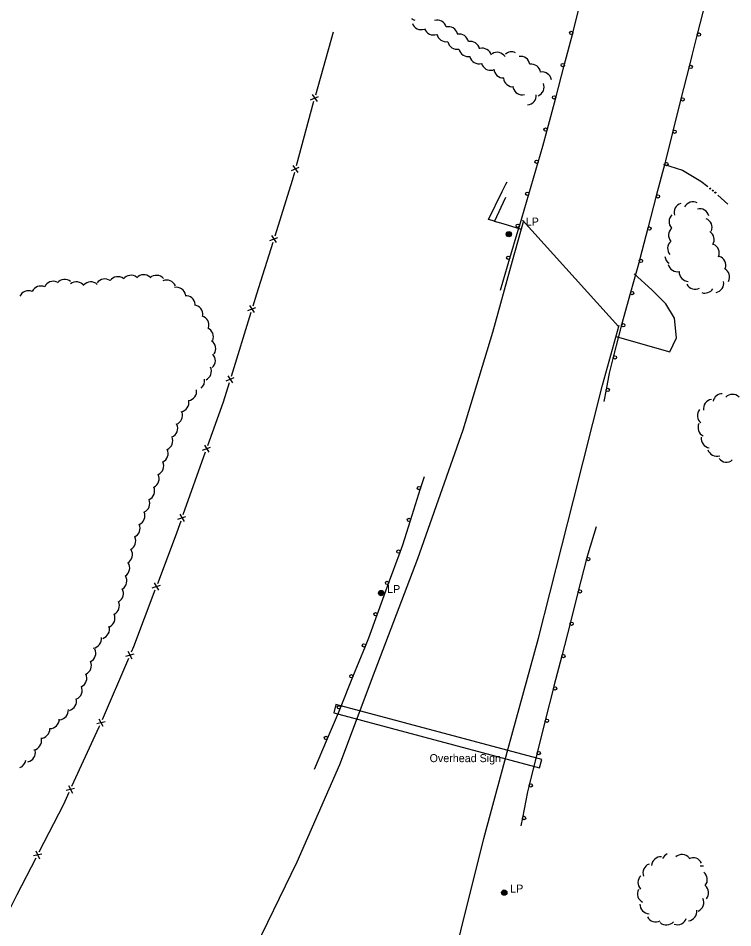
# Model space of a CAD drawing. Extents: x 2402803 to 2427059, y 6985292 to 6997652.
# Drawn here: x 2416364 to 2416792, y 6992836 to 6993381 of the extents above; entities that cross this region are included whole.
import ezdxf

# ---------------------------------------------------------------- set-up
doc = ezdxf.new("R2010")
doc.units = 0
for name, color, linetype in [('p_drainage conc drain', 7, 'Continuous'), ('p_drainage riprap', 7, 'Continuous'), ('p_drainage water', 7, 'Continuous'), ('p_road - paved curb', 7, 'Continuous'), ('p_road bridge end', 7, 'Continuous'), ('p_road guard rails', 7, 'Continuous'), ('p_structure fence', 7, 'Continuous'), ('p_structure general', 7, 'Continuous'), ('p_utility manhole', 7, 'Continuous'), ('p_veg woods', 7, 'Continuous')]:
    doc.layers.add(name, color=color, linetype=linetype)

msp = doc.modelspace()

# ---------------------------------------------------------------- linework, layer by layer
at = {"layer": 'p_drainage conc drain'}
msp.add_lwpolyline([(2416649.56, 6993259.25), (2416645.99, 6993260.19), (2416654.07, 6993277.03), (2416656.33, 6993281.3), (2416657.16, 6993282.84)], dxfattribs=at)
at = {"layer": 'p_drainage riprap'}
for points in [[(2416665.64, 6993254.2), (2416654.71, 6993257.51), (2416649.46, 6993259.04), (2416656.28, 6993273.65)], [(2416722.42, 6993190.03), (2416727.33, 6993188.6), (2416754.62, 6993180.79), (2416758.71, 6993189.34), (2416757.39, 6993200.97), (2416752.28, 6993209.65), (2416743.84, 6993217.94), (2416733.31, 6993227.55)]]:
    msp.add_lwpolyline(points, dxfattribs=at)
at = {"layer": 'p_drainage water'}
msp.add_line((2416783.5, 6993274.86), (2416789.39, 6993269.29), dxfattribs=at)
msp.add_lwpolyline([(2416750.8, 6993293.27), (2416762.33, 6993289.73), (2416773.27, 6993283.13), (2416777.33, 6993279.94)], dxfattribs=at)
for centre in [(2416778.91, 6993278.71), (2416780.42, 6993277.53), (2416781.93, 6993276.34)]:
    msp.add_circle(centre, 0.3, dxfattribs=at)
at = {"layer": 'p_road - paved curb'}
for points in [[(2416186.38, 6992389.65), (2416226.68, 6992426.59), (2416270.7, 6992472.49), (2416303.94, 6992510.4), (2416345.8, 6992562.68), (2416389.36, 6992623.96), (2416423.68, 6992677.99), (2416423.68, 6992678.02), (2416453.39, 6992728.16), (2416479.43, 6992773.18), (2416503.05, 6992817.23), (2416531.25, 6992875.1), (2416556.77, 6992933.57), (2416577.99, 6992989.88), (2416603.52, 6993056.97), (2416603.5, 6993056.97), (2416630.76, 6993134.1), (2416648.5, 6993192.68), (2416660.34, 6993235.49), (2416667.14, 6993259.49)], [(2416576.86, 6992398.15), (2416575.31, 6992447.82), (2416577.64, 6992507.98), (2416582.25, 6992564.36), (2416589.45, 6992624.4), (2416598.94, 6992686.9), (2416606.74, 6992731.79), (2416616.92, 6992782.52), (2416629.3, 6992833.81), (2416643.24, 6992889.12), (2416657.71, 6992943.02), (2416675.86, 6993009.16), (2416696.9, 6993092.02), (2416714.33, 6993160.79), (2416724.3, 6993196.82)]]:
    msp.add_lwpolyline(points, dxfattribs=at)
at = {"layer": 'p_road bridge end'}
msp.add_lwpolyline([(2416723.94, 6993196), (2416666.34, 6993259.81)], dxfattribs=at)
at = {"layer": 'p_road guard rails'}
for p, q in [((2416775.97, 6993390.64), (2416771.07, 6993371.25)), ((2416691.38, 6993352.47), (2416696.5, 6993371.8)), ((2416686.26, 6993333.14), (2416691.38, 6993352.47)), ((2416766.19, 6993351.86), (2416761.34, 6993332.46)), ((2416681.14, 6993313.8), (2416686.26, 6993333.14)), ((2416761.34, 6993332.46), (2416756.49, 6993313.05)), ((2416670.12, 6993275.35), (2416675.76, 6993294.54)), ((2416751.62, 6993293.66), (2416746.55, 6993274.31)), ((2416664.48, 6993256.17), (2416670.12, 6993275.35)), ((2416746.55, 6993274.31), (2416741.47, 6993254.97)), ((2416653.11, 6993217.84), (2416658.8, 6993237)), ((2416736.38, 6993235.63), (2416731.07, 6993216.35)), ((2416731.07, 6993216.35), (2416725.76, 6993197.07)), ((2416716.44, 6993158.2), (2416715.07, 6993151.01)), ((2416605.2, 6993098.85), (2416607.52, 6993106.17)), ((2416599.17, 6993079.79), (2416605.2, 6993098.85)), ((2416586.1, 6993042), (2416592.95, 6993060.79)), ((2416704.77, 6993056.82), (2416699.8, 6993037.45)), ((2416579.25, 6993023.22), (2416586.1, 6993042)), ((2416699.8, 6993037.45), (2416694.82, 6993018.08)), ((2416694.82, 6993018.08), (2416689.85, 6992998.71)), ((2416564.73, 6992985.95), (2416572.22, 6993004.49)), ((2416557.23, 6992967.41), (2416564.73, 6992985.95)), ((2416684.88, 6992979.34), (2416680.01, 6992959.94)), ((2416680.01, 6992959.94), (2416675.14, 6992940.54)), ((2416541.58, 6992930.62), (2416549.43, 6992949)), ((2416675.14, 6992940.54), (2416670.27, 6992921.15)), ((2416666.31, 6992901.59), (2416665.38, 6992896.67))]:
    msp.add_line(p, q, dxfattribs=at)
for points in [[(2416696.5, 6993371.8), (2416696.95, 6993373.49), (2416701.24, 6993391.23)], [(2416771.07, 6993371.25), (2416768.07, 6993359.36), (2416766.19, 6993351.86)], [(2416675.76, 6993294.54), (2416678.6, 6993304.2), (2416681.14, 6993313.8)], [(2416756.49, 6993313.05), (2416752.05, 6993295.28), (2416751.62, 6993293.66)], [(2416658.8, 6993237), (2416663.77, 6993253.75), (2416664.48, 6993256.17)], [(2416741.47, 6993254.97), (2416736.65, 6993236.61), (2416736.38, 6993235.63)], [(2416725.76, 6993197.07), (2416724.04, 6993190.81), (2416720.75, 6993177.72)], [(2416720.75, 6993177.72), (2416718.34, 6993168.14), (2416716.44, 6993158.2)], [(2416592.95, 6993060.79), (2416594.55, 6993065.17), (2416599.17, 6993079.79)], [(2416710.43, 6993075.96), (2416705.5, 6993059.65), (2416704.77, 6993056.82)], [(2416572.22, 6993004.49), (2416574.24, 6993009.48), (2416579.25, 6993023.22)], [(2416689.85, 6992998.71), (2416685.16, 6992980.46), (2416684.88, 6992979.34)], [(2416549.43, 6992949), (2416556.01, 6992964.4), (2416557.23, 6992967.41)], [(2416670.27, 6992921.15), (2416669.24, 6992917.06), (2416666.31, 6992901.59)]]:
    msp.add_lwpolyline(points, dxfattribs=at)
for centre in [(2416695.54, 6993372.06), (2416772.04, 6993371.01), (2416690.42, 6993352.72), (2416767.16, 6993351.62), (2416685.3, 6993333.39), (2416762.31, 6993332.21), (2416680.18, 6993314.06), (2416757.46, 6993312.81), (2416674.8, 6993294.82), (2416752.59, 6993293.4), (2416669.16, 6993275.64), (2416747.51, 6993274.06), (2416663.52, 6993256.45), (2416742.44, 6993254.72), (2416657.84, 6993237.29), (2416737.34, 6993235.36), (2416732.04, 6993216.08), (2416726.73, 6993196.8), (2416721.72, 6993177.47), (2416717.43, 6993158.01), (2416604.25, 6993099.15), (2416598.22, 6993080.09), (2416592.01, 6993061.13), (2416705.74, 6993056.57), (2416585.16, 6993042.35), (2416700.77, 6993037.2), (2416578.31, 6993023.56), (2416695.79, 6993017.83), (2416571.3, 6993004.87), (2416690.82, 6992998.46), (2416563.8, 6992986.33), (2416685.85, 6992979.1), (2416556.3, 6992967.79), (2416680.98, 6992959.7), (2416548.51, 6992949.4), (2416676.11, 6992940.3), (2416671.24, 6992920.9), (2416667.29, 6992901.4)]:
    msp.add_circle(centre, 1, dxfattribs=at)
at = {"layer": 'p_structure fence'}
for p, q in [((2416552.84, 6993372.39), (2416542.17, 6993334.71)), ((2416541.12, 6993330.86), (2416530.62, 6993292.27)), ((2416539.34, 6993331.98), (2416544.06, 6993333.97)), ((2416540.22, 6993335.06), (2416543.19, 6993330.89)), ((2416528.67, 6993292.59), (2416531.69, 6993288.45)), ((2416527.83, 6993289.5), (2416532.53, 6993291.54)), ((2416514.89, 6993247.53), (2416519.66, 6993249.39)), ((2416515.85, 6993250.59), (2416518.7, 6993246.34)), ((2416501.75, 6993205.53), (2416506.52, 6993207.41)), ((2416502.7, 6993208.59), (2416505.58, 6993204.35)), ((2416503.46, 6993204.38), (2416491.65, 6993166.16)), ((2416489.71, 6993166.55), (2416492.59, 6993162.31)), ((2416488.77, 6993163.49), (2416493.53, 6993165.37)), ((2416474.54, 6993121.95), (2416479.39, 6993123.63)), ((2416475.62, 6993124.97), (2416478.31, 6993120.61)), ((2416476.2, 6993120.73), (2416462.78, 6993083.05)), ((2416459.78, 6993080.51), (2416464.62, 6993082.18)), ((2416460.86, 6993083.52), (2416463.55, 6993079.16)), ((2416444.41, 6993039.32), (2416449.28, 6993040.9)), ((2416445.54, 6993042.32), (2416448.15, 6993037.91)), ((2416428.57, 6992998.38), (2416433.51, 6992999.73)), ((2416429.84, 6993001.32), (2416432.24, 6992996.79)), ((2416430.14, 6992997.05), (2416414.32, 6992960.32)), ((2416411.17, 6992957.98), (2416416.11, 6992959.34)), ((2416412.43, 6992960.92), (2416414.84, 6992956.4)), ((2416394.22, 6992920.96), (2416396.52, 6992916.38)), ((2416392.88, 6992918.05), (2416397.85, 6992919.29)), ((2416373.18, 6992878.84), (2416378.2, 6992879.86)), ((2416374.64, 6992881.69), (2416376.74, 6992877.01))]:
    msp.add_line(p, q, dxfattribs=at)
for points in [[(2416529.57, 6993288.41), (2416528.24, 6993283.5), (2416517.78, 6993250.19)], [(2416516.59, 6993246.37), (2416506.87, 6993215.41), (2416504.64, 6993208.2)], [(2416490.47, 6993162.34), (2416486.88, 6993150.72), (2416477.54, 6993124.5)], [(2416461.44, 6993079.28), (2416458.09, 6993069.88), (2416447.46, 6993041.8)], [(2416446.04, 6993038.06), (2416433.15, 6993004.03), (2416431.72, 6993000.72)], [(2416412.74, 6992956.65), (2416412.43, 6992955.93), (2416396.09, 6992920.32)], [(2416394.43, 6992916.69), (2416391.17, 6992909.59), (2416376.49, 6992880.96)], [(2416374.66, 6992877.41), (2416363.3, 6992855.26), (2416356.48, 6992841.79)]]:
    msp.add_lwpolyline(points, dxfattribs=at)
at = {"layer": 'p_structure general'}
msp.add_lwpolyline([(2416553.17, 6992964.4), (2416676.5, 6992931.49), (2416677.84, 6992936.5), (2416554.51, 6992969.41)], close=True, dxfattribs=at)
at = {"layer": 'p_utility manhole'}
for centre, radius in [((2416658.12, 6993251.37), 1.6), ((2416658.12, 6993251.37), 1.3), ((2416658.12, 6993251.37), 1), ((2416658.12, 6993251.37), 0.539), ((2416658.12, 6993251.37), 0.192), ((2416581.61, 6993036.25), 1.6), ((2416581.61, 6993036.25), 1.3), ((2416581.61, 6993036.25), 1), ((2416581.61, 6993036.25), 0.539), ((2416581.61, 6993036.25), 0.192), ((2416655.41, 6992856.7), 1.6), ((2416655.41, 6992856.7), 1.3), ((2416655.41, 6992856.7), 1), ((2416655.41, 6992856.7), 0.539), ((2416655.41, 6992856.7), 0.192)]:
    msp.add_circle(centre, radius, dxfattribs=at)
at = {"layer": 'p_veg woods'}
for centre, start, end in [((2416603.25, 6993385.2), 232.781, 255.1181), ((2416615.18, 6993374.06), 16.6662, 106.6662), ((2416605.66, 6993379.64), 199.3335, 289.3335), ((2416612.96, 6993376.45), 199.7655, 289.7655), ((2416621.99, 6993370.12), 14.7971, 104.7971), ((2416620.58, 6993372.37), 190.2836, 280.2836), ((2416628.37, 6993365.7), 11.2877, 101.2877), ((2416627.08, 6993367.88), 191.7853, 281.7853), ((2416635.08, 6993361.29), 11.6483, 101.6483), ((2416642.2, 6993357.19), 14.6997, 104.6997), ((2416633.75, 6993363.51), 192.1273, 282.1273), ((2416640.21, 6993359.17), 195.2754, 285.2754), ((2416651.12, 6993354.74), 32.7855, 122.7855), ((2416659.76, 6993355.02), 64.5425, 131.2882), ((2416665.14, 6993352.33), 9.2079, 99.2079), ((2416647.25, 6993355.25), 194.5003, 284.5003), ((2416671.6, 6993347.66), 9.2079, 99.2079), ((2416654.74, 6993350.71), 183.7805, 273.7805), ((2416678.07, 6993343), 9.2079, 99.2079), ((2416660.55, 6993345.39), 185.5478, 275.5478), ((2416673.63, 6993339.61), 291.9897, 21.9897), ((2416666.2, 6993340.51), 193.6013, 283.6013), ((2416668.97, 6993334.57), 274.1939, 4.1939), ((2416768.54, 6993265.12), 62.858, 152.858), ((2416762.86, 6993264.4), 106.5696, 196.5696), ((2416772.55, 6993260.96), 14.1435, 104.1435), ((2416759.81, 6993258.96), 133.4691, 223.4691), ((2416774.34, 6993255.39), 338.0928, 68.0928), ((2416759.54, 6993250.79), 130.9574, 220.9574), ((2416775.59, 6993248.15), 327.8516, 57.8516), ((2416758.97, 6993242.81), 130.9574, 220.9574), ((2416778.62, 6993240.04), 337.3234, 67.3234), ((2416757.27, 6993238.74), 187.3228, 238.8279), ((2416782.55, 6993232.68), 342.0722, 72.0722), ((2416759.19, 6993234.55), 192.8909, 282.8909), ((2416431.54, 6993221.09), 51.5157, 141.5157), ((2416439.27, 6993221.44), 47.6675, 137.6675), ((2416446.85, 6993221.05), 41.7655, 131.7655), ((2416765.91, 6993228.68), 177.495, 267.495), ((2416784.75, 6993225.72), 332, 62), ((2416385.07, 6993217.5), 65.8345, 155.8345), ((2416391.89, 6993218.59), 50.521, 140.521), ((2416398.85, 6993217.14), 36.7436, 126.7436), ((2416407.58, 6993217.13), 47.4628, 137.4628), ((2416415.96, 6993218.9), 55.1914, 145.1914), ((2416423.76, 6993220.21), 53.9398, 143.9398), ((2416453.04, 6993218.18), 23.1099, 113.1099), ((2416769.84, 6993224.05), 208.0125, 298.0125), ((2416781.35, 6993221.96), 280.7116, 10.7116), ((2416370.12, 6993211.81), 65.8345, 155.8345), ((2416377.6, 6993214.66), 65.8345, 155.8345), ((2416458.8, 6993213.91), 10.3563, 100.3563), ((2416775.66, 6993221.69), 251.3562, 327.209), ((2416464.47, 6993208.87), 4.3064, 94.3064), ((2416469.14, 6993203.2), 354.63, 84.63), ((2416472.75, 6993196.81), 344.8607, 74.8607), ((2416475.46, 6993189.85), 337.0098, 67.0098), ((2416476.84, 6993182.73), 326.0013, 56.0013), ((2416476.57, 6993175.63), 312.6751, 42.6751), ((2416474.22, 6993169.2), 295.3812, 25.3812), ((2416470.09, 6993163.41), 309.5397, 11.6142), ((2416465.38, 6993157.24), 278.1577, 8.1577), ((2416786.13, 6993150.08), 90.4239, 167.2173), ((2416792.17, 6993149.72), 45.6192, 135.6192), ((2416460.71, 6993150.51), 280.8777, 10.8777), ((2416780.43, 6993146.73), 98.9351, 188.9351), ((2416456.93, 6993142.78), 289.4146, 19.4146), ((2416776.82, 6993142.61), 140.4443, 230.4443), ((2416454.02, 6993135.06), 292.9111, 22.9111), ((2416777.18, 6993135.45), 153.3579, 243.3579), ((2416451.07, 6993127.58), 293.5296, 23.5296), ((2416779.07, 6993128.93), 172.2417, 262.2417), ((2416448.32, 6993119.94), 295.2645, 25.2645), ((2416782.84, 6993123.87), 197.7609, 287.7609), ((2416445.62, 6993112.41), 295.2645, 25.2645), ((2416788.53, 6993120.41), 219.2818, 309.2818), ((2416442.91, 6993104.88), 295.2346, 25.2346), ((2416440.17, 6993097.41), 294.6555, 24.6555), ((2416437.28, 6993090.02), 293.6264, 23.6264), ((2416434.36, 6993082.57), 293.6264, 23.6264), ((2416431.49, 6993075.08), 293.94, 23.94), ((2416428.85, 6993067.36), 296.1935, 26.1935), ((2416426.88, 6993059.26), 300.9856, 30.9856), ((2416425.23, 6993051.29), 303.0063, 33.0063), ((2416423.53, 6993043.49), 302.6467, 32.6467), ((2416421.5, 6993035.94), 300.0719, 30.0719), ((2416419.06, 6993028.56), 296.7485, 26.7485), ((2416416.37, 6993021.17), 294.8929, 24.8929), ((2416413.07, 6993014.49), 287.0288, 17.0288), ((2416408.31, 6993008.82), 277.8253, 7.8253), ((2416404.9, 6993000.24), 295.2378, 25.2378), ((2416402.24, 6992992.77), 295.1729, 25.1729), ((2416399.54, 6992985.28), 295.1729, 25.1729), ((2416396.74, 6992977.9), 294.2634, 24.2634), ((2416393.32, 6992971.35), 285.9965, 15.9965), ((2416388.48, 6992965.96), 274.9825, 4.9825), ((2416382.97, 6992960.66), 270.067, 0.067), ((2416377.37, 6992954.84), 271.5754, 1.5754), ((2416372.4, 6992947.78), 280.9788, 10.9788), ((2416368.67, 6992940.63), 282.281, 12.281), ((2416363.04, 6992936.88), 291.359, 352.6135), ((2416749.27, 6992872.49), 85.9561, 175.9561), ((2416755.46, 6992874.74), 115.4797, 154.8433), ((2416761.95, 6992873.85), 41.3283, 131.3283), ((2416768.6, 6992871.93), 26.0437, 116.0437), ((2416744.2, 6992868.54), 111.0259, 201.0258), ((2416773.63, 6992866.95), 77.4076, 99.1559), ((2416741.2, 6992862.7), 134.0784, 224.0784), ((2416771.49, 6992864.47), 321.3402, 51.3402), ((2416772.23, 6992856.63), 319.5824, 49.5824), ((2416740.87, 6992855.95), 153.2366, 243.2366), ((2416769.36, 6992850.78), 294.6094, 24.6094), ((2416742.41, 6992849.63), 177.9254, 267.9254), ((2416765.14, 6992845.39), 277.1605, 7.1605), ((2416746.21, 6992844.7), 207.8127, 297.8127), ((2416752.53, 6992842.94), 228.8588, 318.8588), ((2416759.14, 6992843.07), 251.1377, 341.1377)]:
    msp.add_arc(centre, 5.65, start, end, dxfattribs=at)

# ---------------------------------------------------------------- texts
at = {"layer": 'p_structure general'}
msp.add_text('Overhead Sign', height=4.8, dxfattribs=at).set_placement((2416610.65, 6992934.89))
at = {"layer": 'p_utility manhole'}
for p in [(2416664.7, 6993256.5), (2416581.61, 6993036.25), (2416655.41, 6992856.7)]:
    msp.add_text('  LP', height=4.8, dxfattribs=at).set_placement(p)

doc.saveas('drawing.dxf')
